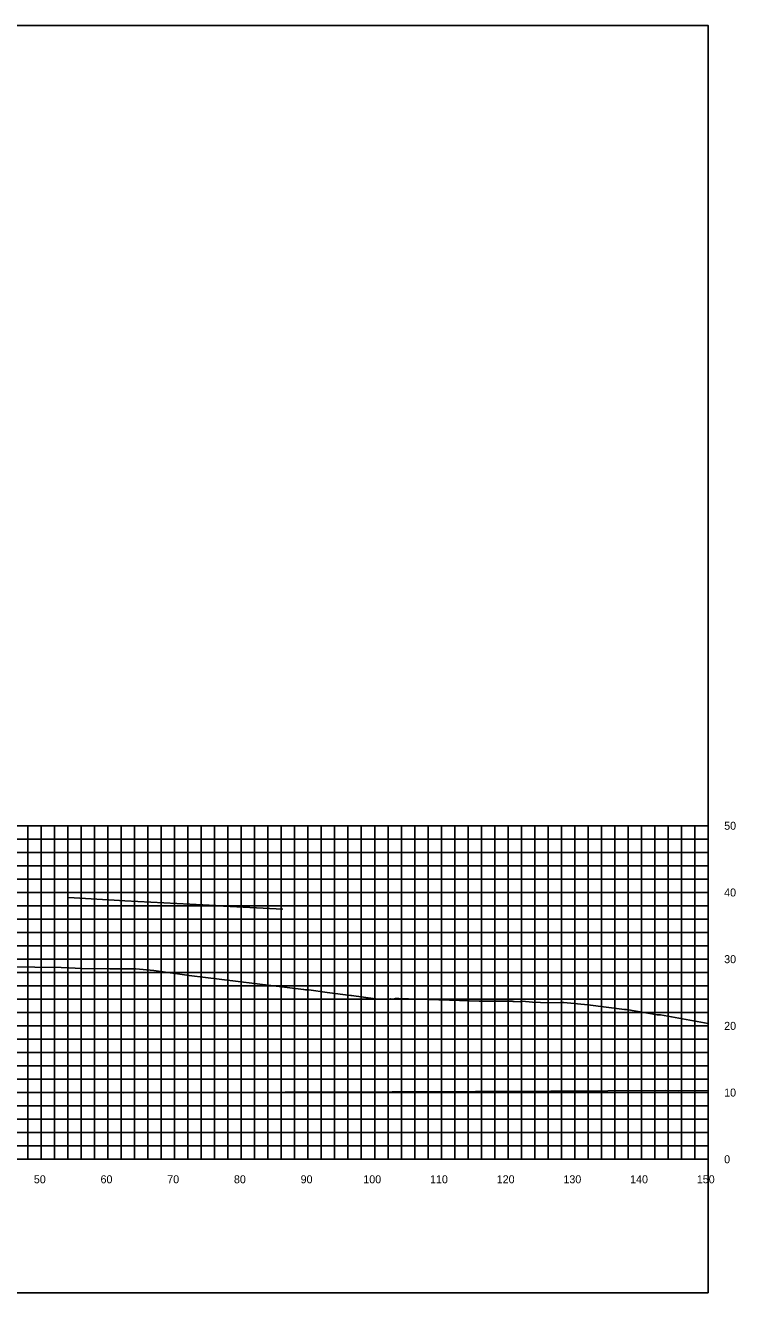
# Model space of a CAD drawing. Extents: x 1800880 to 1818864, y 245271 to 250560.
# Drawn here: x 1818734.6 to 1818841.1, y 248632.6 to 248822.6 of the extents above; entities that cross this region are included whole.
import ezdxf

# ---------------------------------------------------------------- set-up
doc = ezdxf.new("R2010")
doc.units = 0
for name, color, linetype in [('33', 7, 'Continuous'), ('CL-CNST', 7, 'Continuous'), ('DESIGN - DRAINAGE - Bridges', 7, 'Continuous'), ('Level 37', 7, 'Continuous'), ('Level 46', 7, 'Continuous'), ('Level 62', 7, 'Continuous')]:
    doc.layers.add(name, color=color, linetype=linetype)

msp = doc.modelspace()

# ---------------------------------------------------------------- linework, layer by layer
at = {"layer": 'CL-CNST'}
msp.add_lwpolyline([(1818728.52, 248681.5), (1818736.01, 248681.44), (1818739.96, 248681.4), (1818741.09, 248681.34), (1818743.01, 248681.23), (1818747.21, 248681.18), (1818750.6, 248681.17), (1818750.72, 248681.17), (1818751.15, 248681.17), (1818753.82, 248680.94), (1818759.14, 248680.16), (1818776.29, 248678.07), (1818776.3, 248678.07), (1818776.59, 248678.03), (1818777.08, 248678.03), (1818777.08, 248678.03), (1818779.83, 248677.62), (1818783.36, 248677.2), (1818783.45, 248677.19), (1818787.07, 248676.7), (1818787.34, 248676.61), (1818787.39, 248676.61), (1818789.33, 248676.7), (1818789.69, 248676.64), (1818790.07, 248676.71), (1818790.07, 248676.71), (1818790.07, 248676.71), (1818790.08, 248676.71), (1818790.08, 248676.71), (1818790.09, 248676.71), (1818790.09, 248676.71), (1818790.1, 248676.71), (1818790.11, 248676.71), (1818790.12, 248676.71), (1818790.12, 248676.71), (1818790.13, 248676.71), (1818790.14, 248676.71), (1818790.16, 248676.71), (1818790.17, 248676.71), (1818790.18, 248676.71), (1818790.2, 248676.71), (1818790.21, 248676.71), (1818790.23, 248676.71), (1818790.26, 248676.71), (1818790.28, 248676.71), (1818790.31, 248676.72), (1818790.35, 248676.72), (1818790.39, 248676.72), (1818790.44, 248676.72), (1818790.5, 248676.72), (1818790.54, 248676.72), (1818794.9, 248676.58), (1818798.18, 248676.48), (1818802.63, 248676.34), (1818804.59, 248676.33), (1818805.31, 248676.33), (1818805.55, 248676.33), (1818806.91, 248676.34), (1818807.06, 248676.33), (1818807.22, 248676.32), (1818807.35, 248676.32), (1818807.45, 248676.31), (1818807.53, 248676.31), (1818807.61, 248676.31), (1818807.67, 248676.3), (1818807.72, 248676.3), (1818807.77, 248676.3), (1818807.81, 248676.3), (1818807.84, 248676.3), (1818807.88, 248676.29), (1818808.73, 248676.24), (1818808.78, 248676.29), (1818809.04, 248676.32), (1818810.62, 248676.18), (1818813.01, 248676.09), (1818814.79, 248676.11), (1818815, 248676.11), (1818815.29, 248676.11), (1818818.89, 248675.8), (1818824.41, 248675.08), (1818824.7, 248675.08), (1818829.33, 248674.27), (1818829.59, 248674.28), (1818829.81, 248674.28), (1818836.94, 248672.99)], dxfattribs=at)
at = {"layer": 'DESIGN - DRAINAGE - Bridges'}
for p, q in [((1818836.94, 248652.63), (1818836.94, 248702.63)), ((1818837, 248702.63), (1818836.94, 248702.63)), ((1818837, 248692.63), (1818836.94, 248692.63)), ((1818837, 248682.63), (1818836.94, 248682.63)), ((1818837, 248672.63), (1818836.94, 248672.63)), ((1818837, 248662.63), (1818836.94, 248662.63)), ((1818536.94, 248652.63), (1818836.94, 248652.63)), ((1818736.94, 248652.57), (1818736.94, 248652.63)), ((1818746.94, 248652.57), (1818746.94, 248652.63)), ((1818756.94, 248652.57), (1818756.94, 248652.63)), ((1818766.94, 248652.57), (1818766.94, 248652.63)), ((1818776.94, 248652.57), (1818776.94, 248652.63)), ((1818786.94, 248652.57), (1818786.94, 248652.63)), ((1818796.94, 248652.57), (1818796.94, 248652.63)), ((1818806.94, 248652.57), (1818806.94, 248652.63)), ((1818816.94, 248652.57), (1818816.94, 248652.63)), ((1818826.94, 248652.57), (1818826.94, 248652.63)), ((1818836.94, 248652.57), (1818836.94, 248652.63)), ((1818837, 248652.63), (1818836.94, 248652.63))]:
    msp.add_line(p, q, dxfattribs=at)
at = {"layer": 'Level 37'}
msp.add_lwpolyline([(1818536.94, 248632.63), (1818836.94, 248632.63), (1818836.94, 248822.63), (1818536.94, 248822.63)], close=True, dxfattribs=at)
at = {"layer": 'Level 46'}
for p, q in [((1818536.94, 248702.63), (1818836.94, 248702.63)), ((1818734.94, 248652.63), (1818734.94, 248702.63)), ((1818736.94, 248652.63), (1818736.94, 248702.63)), ((1818738.94, 248652.63), (1818738.94, 248702.63)), ((1818740.94, 248652.63), (1818740.94, 248702.63)), ((1818742.94, 248652.63), (1818742.94, 248702.63)), ((1818744.94, 248652.63), (1818744.94, 248702.63)), ((1818746.94, 248652.63), (1818746.94, 248702.63)), ((1818748.94, 248652.63), (1818748.94, 248702.63)), ((1818750.94, 248652.63), (1818750.94, 248702.63)), ((1818752.94, 248652.63), (1818752.94, 248702.63)), ((1818754.94, 248652.63), (1818754.94, 248702.63)), ((1818756.94, 248652.63), (1818756.94, 248702.63)), ((1818758.94, 248652.63), (1818758.94, 248702.63)), ((1818760.94, 248652.63), (1818760.94, 248702.63)), ((1818762.94, 248652.63), (1818762.94, 248702.63)), ((1818764.94, 248652.63), (1818764.94, 248702.63)), ((1818766.94, 248652.63), (1818766.94, 248702.63)), ((1818768.94, 248652.63), (1818768.94, 248702.63)), ((1818770.94, 248652.63), (1818770.94, 248702.63)), ((1818772.94, 248652.63), (1818772.94, 248702.63)), ((1818774.94, 248652.63), (1818774.94, 248702.63)), ((1818776.94, 248652.63), (1818776.94, 248702.63)), ((1818778.94, 248652.63), (1818778.94, 248702.63)), ((1818780.94, 248652.63), (1818780.94, 248702.63)), ((1818782.94, 248652.63), (1818782.94, 248702.63)), ((1818784.94, 248652.63), (1818784.94, 248702.63)), ((1818786.94, 248652.63), (1818786.94, 248702.63)), ((1818788.94, 248652.63), (1818788.94, 248702.63)), ((1818790.94, 248652.63), (1818790.94, 248702.63)), ((1818792.94, 248652.63), (1818792.94, 248702.63)), ((1818794.94, 248652.63), (1818794.94, 248702.63)), ((1818796.94, 248652.63), (1818796.94, 248702.63)), ((1818798.94, 248652.63), (1818798.94, 248702.63)), ((1818800.94, 248652.63), (1818800.94, 248702.63)), ((1818802.94, 248652.63), (1818802.94, 248702.63)), ((1818804.94, 248652.63), (1818804.94, 248702.63)), ((1818806.94, 248652.63), (1818806.94, 248702.63)), ((1818808.94, 248652.63), (1818808.94, 248702.63)), ((1818810.94, 248652.63), (1818810.94, 248702.63)), ((1818812.94, 248652.63), (1818812.94, 248702.63)), ((1818814.94, 248652.63), (1818814.94, 248702.63)), ((1818816.94, 248652.63), (1818816.94, 248702.63)), ((1818818.94, 248652.63), (1818818.94, 248702.63)), ((1818820.94, 248652.63), (1818820.94, 248702.63)), ((1818822.94, 248652.63), (1818822.94, 248702.63)), ((1818824.94, 248652.63), (1818824.94, 248702.63)), ((1818826.94, 248652.63), (1818826.94, 248702.63)), ((1818828.94, 248652.63), (1818828.94, 248702.63)), ((1818830.94, 248652.63), (1818830.94, 248702.63)), ((1818832.94, 248652.63), (1818832.94, 248702.63)), ((1818834.94, 248652.63), (1818834.94, 248702.63)), ((1818836.94, 248652.63), (1818836.94, 248702.63)), ((1818536.94, 248700.63), (1818836.94, 248700.63)), ((1818536.94, 248698.63), (1818836.94, 248698.63)), ((1818536.94, 248696.63), (1818836.94, 248696.63)), ((1818536.94, 248694.63), (1818836.94, 248694.63)), ((1818536.94, 248692.63), (1818836.94, 248692.63)), ((1818536.94, 248690.63), (1818836.94, 248690.63)), ((1818536.94, 248688.63), (1818836.94, 248688.63)), ((1818536.94, 248686.63), (1818836.94, 248686.63)), ((1818536.94, 248684.63), (1818836.94, 248684.63)), ((1818536.94, 248682.63), (1818836.94, 248682.63)), ((1818536.94, 248680.63), (1818836.94, 248680.63)), ((1818536.94, 248678.63), (1818836.94, 248678.63)), ((1818536.94, 248676.63), (1818836.94, 248676.63)), ((1818536.94, 248674.63), (1818836.94, 248674.63)), ((1818536.94, 248672.63), (1818836.94, 248672.63)), ((1818536.94, 248670.63), (1818836.94, 248670.63)), ((1818536.94, 248668.63), (1818836.94, 248668.63)), ((1818536.94, 248666.63), (1818836.94, 248666.63)), ((1818536.94, 248664.63), (1818836.94, 248664.63)), ((1818536.94, 248662.63), (1818836.94, 248662.63)), ((1818536.94, 248660.63), (1818836.94, 248660.63)), ((1818536.94, 248658.63), (1818836.94, 248658.63)), ((1818536.94, 248656.63), (1818836.94, 248656.63)), ((1818536.94, 248654.63), (1818836.94, 248654.63)), ((1818536.94, 248652.63), (1818836.94, 248652.63))]:
    msp.add_line(p, q, dxfattribs=at)
at = {"layer": 'Level 62'}
for points in [[(1818741.04, 248691.86), (1818746.11, 248691.59), (1818747.06, 248691.53), (1818749.48, 248691.38), (1818763.13, 248690.68), (1818764.28, 248690.6), (1818773.17, 248690.15)], [(1818536.94, 248663.95), (1818554.97, 248663.55), (1818565.84, 248663.46), (1818582.72, 248663.25), (1818597.25, 248663.16), (1818610.48, 248663.03), (1818627.7, 248662.95), (1818638.24, 248662.87), (1818657.52, 248662.8), (1818665.99, 248662.72), (1818686.91, 248662.69), (1818693.75, 248662.65), (1818715.99, 248662.64), (1818721.5, 248662.6), (1818744.85, 248662.64), (1818749.26, 248662.61), (1818773.53, 248662.69), (1818777.01, 248662.68), (1818802.07, 248662.79), (1818804.77, 248662.8), (1818830.51, 248662.94), (1818832.52, 248662.9), (1818836.94, 248662.93)]]:
    msp.add_lwpolyline(points, dxfattribs=at)

# ---------------------------------------------------------------- texts
for s, p in [('50', (1818735.84, 248649.03)), ('60', (1818745.84, 248649.03)), ('70', (1818755.84, 248649.03)), ('80', (1818765.84, 248649.03)), ('90', (1818775.84, 248649.03)), ('100', (1818785.24, 248649.03)), ('110', (1818795.24, 248649.03)), ('120', (1818805.24, 248649.03)), ('130', (1818815.24, 248649.03)), ('140', (1818825.24, 248649.03)), ('150', (1818835.24, 248649.03))]:
    msp.add_text(s, height=1.2).set_placement(p)
at = {"layer": '33'}
for s, p in [('50', (1818839.34, 248702.03)), ('40', (1818839.34, 248692.03)), ('30', (1818839.34, 248682.03)), ('20', (1818839.34, 248672.03)), ('10', (1818839.34, 248662.03)), ('0', (1818839.34, 248652.03))]:
    msp.add_text(s, height=1.2, dxfattribs=at).set_placement(p)

doc.saveas('drawing.dxf')
